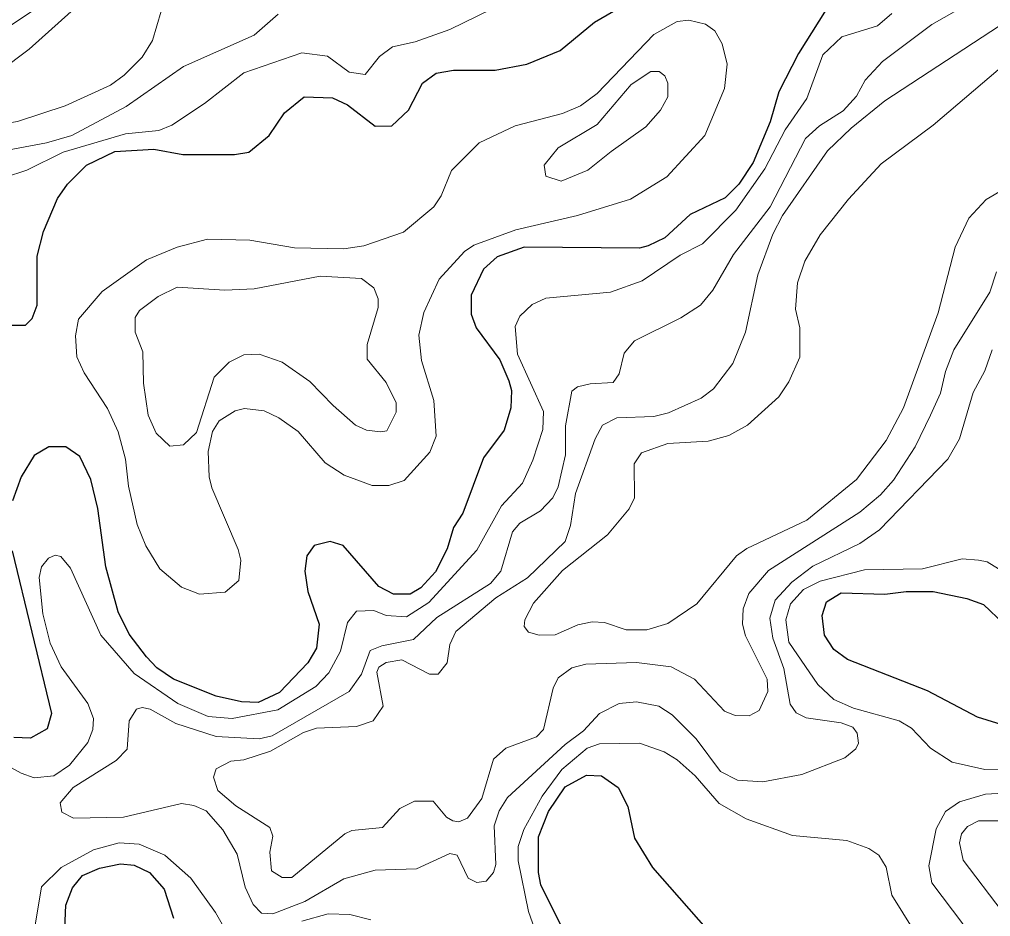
# Model space of a CAD drawing. Extents: x 577 to 602.9, y 7483.8 to 7511.6.
# Drawn here: x 596.305 to 597.557, y 7488.814 to 7489.971 of the extents above; entities that cross this region are included whole.
import ezdxf

# ---------------------------------------------------------------- set-up
doc = ezdxf.new("R2010")
doc.units = 0
doc.header["$LTSCALE"] = 0.032
doc.layers.add('1', color=7, linetype='Continuous', lineweight=25)
doc.layers.add('2', color=7, linetype='Continuous', lineweight=13)

msp = doc.modelspace()

# ---------------------------------------------------------------- linework, layer by layer
at = {"layer": '1'}
for points in [[(597.3528, 7489.9957), (597.3098, 7489.9273), (597.2844, 7489.878), (597.2733, 7489.839), (597.251, 7489.7865), (597.2327, 7489.7587), (597.2152, 7489.7412), (597.1699, 7489.7197), (597.1373, 7489.6895), (597.1158, 7489.6792), (597.1047, 7489.676), (596.956, 7489.6776), (596.921, 7489.6649), (596.9035, 7489.649), (596.8876, 7489.6156), (596.8876, 7489.5909), (596.894, 7489.5734), (596.9242, 7489.5321), (596.9361, 7489.505), (596.9393, 7489.4923), (596.9385, 7489.4701), (596.9298, 7489.4414), (596.9035, 7489.4056), (596.8765, 7489.3341)], [(596.2952, 7489.5766), (596.3127, 7489.5766), (596.3214, 7489.5854), (596.3278, 7489.6028), (596.3278, 7489.6657), (596.3358, 7489.6975), (596.354, 7489.7404), (596.3668, 7489.7587), (596.3914, 7489.7834), (596.428, 7489.8008), (596.4781, 7489.804), (596.5155, 7489.7969), (596.5823, 7489.7969), (596.6005, 7489.8001), (596.6268, 7489.8215), (596.6467, 7489.8509), (596.6721, 7489.8716), (596.7087, 7489.87), (596.7278, 7489.8613), (596.7636, 7489.8334), (596.785, 7489.8342), (596.8065, 7489.8541), (596.8248, 7489.8891), (596.8423, 7489.9018), (596.8645, 7489.9058), (596.9186, 7489.9058), (596.9592, 7489.9138), (597.0021, 7489.9313), (597.0466, 7489.9678), (597.0792, 7489.9869)], [(596.8765, 7489.3341), (596.8645, 7489.3158), (596.8566, 7489.288), (596.8415, 7489.2585), (596.8224, 7489.2379), (596.8089, 7489.2299), (596.7874, 7489.2299), (596.7683, 7489.2395), (596.7222, 7489.2927), (596.7055, 7489.2975), (596.6848, 7489.2927), (596.6753, 7489.2792), (596.6729, 7489.2593), (596.6769, 7489.2331), (596.6912, 7489.1909), (596.688, 7489.1599), (596.6769, 7489.1409), (596.6403, 7489.1027), (596.6125, 7489.09), (596.591, 7489.0908), (596.5584, 7489.0979), (596.5035, 7489.1202), (596.4821, 7489.1345), (596.4685, 7489.1488), (596.4463, 7489.1782), (596.432, 7489.2068), (596.4161, 7489.2649), (596.4057, 7489.3404), (596.397, 7489.3778), (596.3827, 7489.4072), (596.3644, 7489.42), (596.3429, 7489.42), (596.3238, 7489.4088), (596.3071, 7489.381), (596.296, 7489.35)], [(596.2952, 7489.2856), (596.3461, 7489.0756), (596.3405, 7489.0558), (596.3191, 7489.0438), (596.2976, 7489.0446)], [(597.0284, 7488.752), (596.9775, 7488.8546), (596.9743, 7488.8705), (596.9743, 7488.9166), (596.987, 7488.9492), (597.0085, 7488.981), (597.0363, 7488.9961), (597.0554, 7488.9953), (597.0769, 7488.9802), (597.0896, 7488.9556), (597.0983, 7488.915), (597.1214, 7488.8769), (597.2025, 7488.7846)], [(596.3628, 7488.7878), (596.3644, 7488.8283), (596.3731, 7488.8506), (596.3859, 7488.8665), (596.4081, 7488.8761), (596.4352, 7488.8816), (596.4526, 7488.88), (596.4725, 7488.8705), (596.4916, 7488.849), (596.5035, 7488.8116)]]:
    msp.add_lwpolyline(points, dxfattribs=at)
msp.add_lwpolyline([(597.4485, 7489.233), (597.4832, 7489.2331), (597.5269, 7489.2243), (597.5484, 7489.2164), (597.6009, 7489.1663), (597.6764, 7489.1122), (597.6852, 7489.0923), (597.6836, 7489.0804), (597.6756, 7489.0677), (597.6645, 7489.0574), (597.6375, 7489.0462), (597.6208, 7489.0462), (597.5404, 7489.0709), (597.476, 7489.1051), (597.3727, 7489.1456), (597.3552, 7489.1583), (597.3432, 7489.1766), (597.3401, 7489.2021), (597.3456, 7489.2196), (597.3647, 7489.2315), (597.4212, 7489.2299)], close=True, dxfattribs=at)
at = {"layer": '2'}
for points in [[(596.3715, 7489.9814), (596.3175, 7489.9328), (596.2785, 7489.9042), (596.2316, 7489.8772), (596.1743, 7489.8533), (596.1648, 7489.839), (596.1672, 7489.8327), (596.191, 7489.8239), (596.2069, 7489.8231), (596.3024, 7489.8398), (596.3636, 7489.8597), (596.4224, 7489.8867), (596.4399, 7489.8994), (596.463, 7489.9225), (596.4765, 7489.944), (596.4988, 7490.0203)], [(597.0093, 7489.447), (597.0172, 7489.4915), (597.0244, 7489.4971), (597.0411, 7489.5011), (597.0705, 7489.5027), (597.0784, 7489.5138), (597.0848, 7489.5408), (597.0983, 7489.5567), (597.158, 7489.5861), (597.1834, 7489.6028), (597.1993, 7489.6219), (597.2256, 7489.6681), (597.2733, 7489.7293), (597.3186, 7489.8175), (597.3369, 7489.8342), (597.3671, 7489.8533), (597.3846, 7489.8724), (597.3957, 7489.8931), (597.418, 7489.9169), (597.4816, 7489.9647), (597.5452, 7490.0012), (597.5707, 7490.0267)], [(596.9313, 7489.9933), (596.8598, 7489.9583), (596.8152, 7489.9424), (596.7858, 7489.936), (596.7691, 7489.9233), (596.7508, 7489.9002), (596.7302, 7489.9034), (596.7023, 7489.9241), (596.6689, 7489.9281), (596.5942, 7489.9026), (596.5433, 7489.8629), (596.5012, 7489.835), (596.4845, 7489.8279), (596.4415, 7489.8239), (596.3612, 7489.8001), (596.3143, 7489.777), (596.2857, 7489.7674)], [(596.2904, 7489.9615), (596.3294, 7489.9877)], [(596.6387, 7489.9782), (596.6077, 7489.9511), (596.5163, 7489.9106), (596.4423, 7489.8589), (596.3723, 7489.8215), (596.3397, 7489.812), (596.2706, 7489.7993)], [(597.2287, 7489.7253), (597.2661, 7489.7786), (597.2924, 7489.8287), (597.3202, 7489.8692), (597.3409, 7489.9257), (597.3655, 7489.9487), (597.4116, 7489.9631), (597.4299, 7489.979)], [(597.5691, 7489.9631), (597.4212, 7489.8661), (597.3774, 7489.8311), (597.3472, 7489.8016), (597.2892, 7489.7181), (597.2764, 7489.6943), (597.2574, 7489.6418), (597.2415, 7489.5679), (597.2248, 7489.5273), (597.2001, 7489.4947), (597.1842, 7489.4828), (597.1421, 7489.4637), (597.123, 7489.4589), (597.0753, 7489.4573), (597.057, 7489.4478), (597.0474, 7489.4303), (597.022, 7489.3595), (597.0156, 7489.3182), (597.0085, 7489.2975), (596.96, 7489.2506), (596.9194, 7489.2251), (596.8677, 7489.1814), (596.8598, 7489.1647), (596.8566, 7489.1409), (596.8447, 7489.1265), (596.8335, 7489.1265), (596.7978, 7489.1448), (596.7779, 7489.1416), (596.7683, 7489.1353), (596.7659, 7489.1289), (596.7739, 7489.0852), (596.7612, 7489.0661), (596.7397, 7489.0589), (596.688, 7489.0566), (596.6713, 7489.051), (596.6284, 7489.0271), (596.5942, 7489.016), (596.5775, 7489.0144), (596.5584, 7489.0041), (596.5552, 7488.9937), (596.5608, 7488.9762), (596.5839, 7488.9564), (596.6276, 7488.9285), (596.6316, 7488.9174), (596.6276, 7488.8967), (596.63, 7488.8729), (596.6435, 7488.8641), (596.6562, 7488.8641), (596.7246, 7488.9206), (596.7333, 7488.9246), (596.7731, 7488.9285), (596.7954, 7488.9532), (596.8145, 7488.9627), (596.8383, 7488.9627), (596.8558, 7488.9421), (596.8638, 7488.9373)], [(597.5874, 7489.9233), (597.4832, 7489.835)], [(597.4832, 7489.835), (597.4164, 7489.7849), (597.3743, 7489.7396), (597.3377, 7489.6935), (597.3178, 7489.6593), (597.3083, 7489.6315), (597.3059, 7489.5973), (597.3114, 7489.5734), (597.3114, 7489.5353), (597.2971, 7489.5035), (597.2844, 7489.4844), (597.2438, 7489.4478), (597.22, 7489.4343), (597.193, 7489.4271), (597.1413, 7489.4239), (597.1071, 7489.412), (597.0975, 7489.3977), (597.0983, 7489.354), (597.0912, 7489.3396), (597.0633, 7489.3062), (597.0053, 7489.2601), (596.9679, 7489.218), (596.9568, 7489.1965), (596.956, 7489.1878), (596.9616, 7489.1806), (596.9751, 7489.1766), (596.9958, 7489.1774), (597.0252, 7489.1902), (597.0435, 7489.1941), (597.0594, 7489.1933), (597.0872, 7489.1838), (597.1142, 7489.1838), (597.1413, 7489.1917), (597.1786, 7489.2172), (597.2295, 7489.2792), (597.2431, 7489.2888), (597.3202, 7489.3253), (597.3846, 7489.3778), (597.4228, 7489.4279), (597.445, 7489.4701), (597.4896, 7489.5925), (597.5118, 7489.6776), (597.5293, 7489.715), (597.5516, 7489.7388), (597.5746, 7489.7523)], [(596.2531, 7489.0279), (596.3071, 7488.9985), (596.3238, 7488.9929), (596.3493, 7488.9953), (596.3692, 7489.0089), (596.393, 7489.0383), (596.3994, 7489.055), (596.4002, 7489.0693), (596.393, 7489.0884), (596.3588, 7489.1361), (596.3445, 7489.1663), (596.335, 7489.2045), (596.3302, 7489.2514), (596.3334, 7489.2649), (596.3421, 7489.276), (596.3509, 7489.28), (596.358, 7489.2784), (596.3707, 7489.2633), (596.4097, 7489.1766), (596.4526, 7489.1273), (596.5091, 7489.0884), (596.5481, 7489.0717), (596.5791, 7489.0693), (596.6379, 7489.0804), (596.6872, 7489.1106), (596.7039, 7489.1281), (596.719, 7489.156), (596.7278, 7489.1933), (596.7397, 7489.2076), (596.762, 7489.2084), (596.7779, 7489.2021), (596.8041, 7489.2005), (596.8327, 7489.2188), (596.8948, 7489.2864), (596.9266, 7489.3436), (596.9536, 7489.373), (596.9671, 7489.4025), (596.9798, 7489.4422), (596.9806, 7489.4653), (596.9472, 7489.5392), (596.9441, 7489.575), (596.9504, 7489.5885), (596.9663, 7489.6036), (596.9838, 7489.6116), (597.0673, 7489.6195), (597.1079, 7489.6339), (597.1572, 7489.6673), (597.1858, 7489.6816), (597.2287, 7489.7253)], [(596.8638, 7488.9373), (596.8717, 7488.9357), (596.8828, 7488.9405), (596.9011, 7488.9659), (596.9162, 7489.0168), (596.9321, 7489.0311), (596.9719, 7489.0454), (596.9806, 7489.055), (596.9934, 7489.1082), (596.9997, 7489.1218), (597.0172, 7489.1345), (597.0355, 7489.1393), (597.1007, 7489.1416), (597.1452, 7489.1361), (597.1755, 7489.1202), (597.2144, 7489.0788), (597.2279, 7489.0733), (597.2462, 7489.0725), (597.259, 7489.0796), (597.2701, 7489.1043), (597.2693, 7489.1202), (597.2415, 7489.1758), (597.2375, 7489.1909), (597.2383, 7489.2108), (597.2454, 7489.2307), (597.2709, 7489.2601), (597.3886, 7489.3357), (597.4156, 7489.3579), (597.4323, 7489.377), (597.4601, 7489.42), (597.48, 7489.4605), (597.4927, 7489.4891), (597.4991, 7489.517), (597.5102, 7489.5448), (597.5564, 7489.6195), (597.5651, 7489.6458)], [(597.5595, 7489.5448), (597.55, 7489.5178), (597.5349, 7489.4899), (597.5174, 7489.4303), (597.5023, 7489.4041), (597.414, 7489.3126), (597.3886, 7489.2951), (597.3281, 7489.2657), (597.3011, 7489.245), (597.2796, 7489.222), (597.2725, 7489.1989), (597.2764, 7489.1727), (597.2908, 7489.1337), (597.2987, 7489.0876), (597.3067, 7489.0764), (597.3194, 7489.0701), (597.3647, 7489.0637), (597.3798, 7489.0582), (597.3854, 7489.0502), (597.387, 7489.0375), (597.3838, 7489.0303), (597.3695, 7489.0184), (597.3138, 7488.9969), (597.2637, 7488.9874), (597.2311, 7488.9898), (597.2089, 7489.0009), (597.1778, 7489.043), (597.1468, 7489.0741), (597.1293, 7489.0852), (597.1007, 7489.0908), (597.0784, 7489.0884), (597.053, 7489.0756), (597.0323, 7489.0534), (597.0085, 7489.0359), (596.9345, 7488.9675), (596.9234, 7488.95), (596.917, 7488.9309), (596.9194, 7488.8808), (596.9162, 7488.8705), (596.9067, 7488.8594), (596.8948, 7488.8578), (596.8836, 7488.8633), (596.8693, 7488.8928), (596.8598, 7488.8951), (596.8168, 7488.8753), (596.7636, 7488.8737), (596.723, 7488.8625), (596.6729, 7488.8331), (596.6316, 7488.8172), (596.6172, 7488.818), (596.6061, 7488.8291), (596.5958, 7488.8514), (596.5854, 7488.8943), (596.5672, 7488.9254), (596.5457, 7488.95), (596.5298, 7488.9572), (596.5139, 7488.9596), (596.4391, 7488.9421), (596.3747, 7488.9405), (596.3596, 7488.9484), (596.3572, 7488.9603), (596.3739, 7488.9802), (596.4296, 7489.0152), (596.4439, 7489.0295), (596.4463, 7489.0661), (596.4558, 7489.0812), (596.463, 7489.0836), (596.4733, 7489.0812), (596.5067, 7489.0629), (596.5584, 7489.0462), (596.6141, 7489.043), (596.6308, 7489.047), (596.7302, 7489.1043), (596.7461, 7489.1265), (596.7572, 7489.1568), (596.7723, 7489.1631), (596.8129, 7489.1711), (596.8431, 7489.1997), (596.9123, 7489.2434), (596.9258, 7489.2593), (596.9409, 7489.3102), (596.9504, 7489.3214), (596.9767, 7489.3373), (596.9926, 7489.354), (596.9997, 7489.3683), (597.0093, 7489.4096), (597.0093, 7489.447)], [(597.6311, 7489.0017), (597.55, 7489.0033), (597.5078, 7489.0128), (597.48, 7489.0311), (597.4554, 7489.0566), (597.4395, 7489.0661), (597.3806, 7489.0828), (597.3552, 7489.0939), (597.3345, 7489.113), (597.2971, 7489.1679), (597.2931, 7489.1965), (597.2995, 7489.2172), (597.3162, 7489.2355), (597.3377, 7489.2466), (597.3949, 7489.2609), (597.4697, 7489.2625), (597.5206, 7489.2752), (597.542, 7489.2736), (597.5532, 7489.2713), (597.5675, 7489.2625)], [(597.4848, 7488.7536), (597.4299, 7488.8411), (597.4228, 7488.8776), (597.4132, 7488.8928), (597.4005, 7488.9015), (597.3719, 7488.9118), (597.3019, 7488.9182), (597.2423, 7488.9397), (597.2073, 7488.9596), (597.1763, 7488.9953), (597.1532, 7489.016), (597.1365, 7489.0263), (597.1047, 7489.0375), (597.053, 7489.0367), (597.0371, 7489.0311), (597.0045, 7489.0033), (596.9791, 7488.9691), (596.9552, 7488.9262), (596.948, 7488.9039), (596.948, 7488.8856), (596.9616, 7488.8204), (596.9775, 7488.7751)], [(597.5579, 7488.7258), (597.5214, 7488.8045), (597.4816, 7488.857), (597.4776, 7488.8792), (597.4872, 7488.9269), (597.4991, 7488.9492), (597.5174, 7488.9619), (597.5508, 7488.9715), (597.6049, 7488.9747)], [(597.5691, 7488.9373), (597.542, 7488.9373), (597.5277, 7488.9301), (597.5198, 7488.9206), (597.5174, 7488.9087), (597.5222, 7488.8864), (597.5723, 7488.8204)], [(596.591, 7488.76), (596.5576, 7488.8188), (596.5258, 7488.8633), (596.4924, 7488.8928), (596.459, 7488.9071), (596.4336, 7488.9087), (596.4002, 7488.8999), (596.3588, 7488.8769), (596.3334, 7488.8522), (596.3238, 7488.7949)], [(596.758, 7488.8093), (596.731, 7488.8164), (596.7031, 7488.8172), (596.6689, 7488.8077)]]:
    msp.add_lwpolyline(points, dxfattribs=at)
for points in [[(596.5536, 7489.4398), (596.5481, 7489.4136), (596.5497, 7489.381), (596.5528, 7489.3667), (596.587, 7489.2872), (596.5902, 7489.2736), (596.5878, 7489.2474), (596.5703, 7489.2323), (596.5369, 7489.2299), (596.5139, 7489.2387), (596.486, 7489.2625), (596.4678, 7489.2919), (596.4566, 7489.3198), (596.4455, 7489.3691), (596.4415, 7489.4041), (596.432, 7489.439), (596.4185, 7489.4693), (596.3882, 7489.5154), (596.3787, 7489.5361), (596.3771, 7489.5631), (596.3811, 7489.5846), (596.4113, 7489.6203), (596.4685, 7489.6609), (596.5083, 7489.6776), (596.5473, 7489.6879), (596.6021, 7489.6863), (596.6594, 7489.6768), (596.723, 7489.6752), (596.7492, 7489.6792), (596.8001, 7489.6967), (596.8391, 7489.7293), (596.8486, 7489.7436), (596.8622, 7489.7762), (596.8979, 7489.812), (596.9441, 7489.8342), (597.0053, 7489.8501), (597.0284, 7489.8597), (597.0498, 7489.8756), (597.123, 7489.9519), (597.1532, 7489.9686), (597.1683, 7489.9702), (597.1898, 7489.9654), (597.2017, 7489.9567), (597.2112, 7489.94), (597.2176, 7489.9138), (597.2144, 7489.882), (597.189, 7489.8215), (597.1397, 7489.7682), (597.0928, 7489.7396), (597.0244, 7489.7181), (596.9449, 7489.6999), (596.8908, 7489.68), (596.8789, 7489.672), (596.8463, 7489.6362), (596.8264, 7489.5933), (596.82, 7489.5639), (596.8232, 7489.5313), (596.8391, 7489.4796), (596.8423, 7489.4335), (596.8343, 7489.4128), (596.8009, 7489.3762), (596.7811, 7489.3699), (596.7596, 7489.3699), (596.7238, 7489.3834), (596.6992, 7489.3993), (596.6642, 7489.4398), (596.6395, 7489.4573), (596.6204, 7489.4661), (596.595, 7489.4693), (596.5831, 7489.4661), (596.5624, 7489.4534)], [(597.0681, 7489.8008), (597.1126, 7489.8327), (597.1317, 7489.8541), (597.1413, 7489.8716), (597.1413, 7489.8891), (597.1373, 7489.8987), (597.1301, 7489.9042), (597.119, 7489.9042), (597.0936, 7489.8875), (597.0498, 7489.8358), (596.9997, 7489.8056), (596.9814, 7489.7834), (596.9838, 7489.769), (597.0037, 7489.7627), (597.0379, 7489.777)], [(596.7095, 7489.4732), (596.7381, 7489.4478), (596.7524, 7489.4414), (596.7707, 7489.439), (596.7787, 7489.4406), (596.7906, 7489.4645), (596.7906, 7489.4764), (596.7779, 7489.5027), (596.7532, 7489.5329), (596.7532, 7489.552), (596.7675, 7489.5997), (596.7675, 7489.6108), (596.762, 7489.6251), (596.7461, 7489.637), (596.6928, 7489.6402), (596.6077, 7489.6235), (596.5695, 7489.6219), (596.5083, 7489.6259), (596.4837, 7489.614), (596.4598, 7489.5957), (596.4542, 7489.5869), (596.4542, 7489.5679), (596.4638, 7489.5424), (596.4646, 7489.5019), (596.4709, 7489.4605), (596.4813, 7489.4375), (596.4988, 7489.4208), (596.5163, 7489.4223), (596.533, 7489.4382), (596.556, 7489.5098), (596.5751, 7489.5289), (596.5942, 7489.5384), (596.6141, 7489.5392), (596.6435, 7489.5289), (596.6793, 7489.5042)]]:
    msp.add_lwpolyline(points, close=True, dxfattribs=at)

doc.saveas('drawing.dxf')
